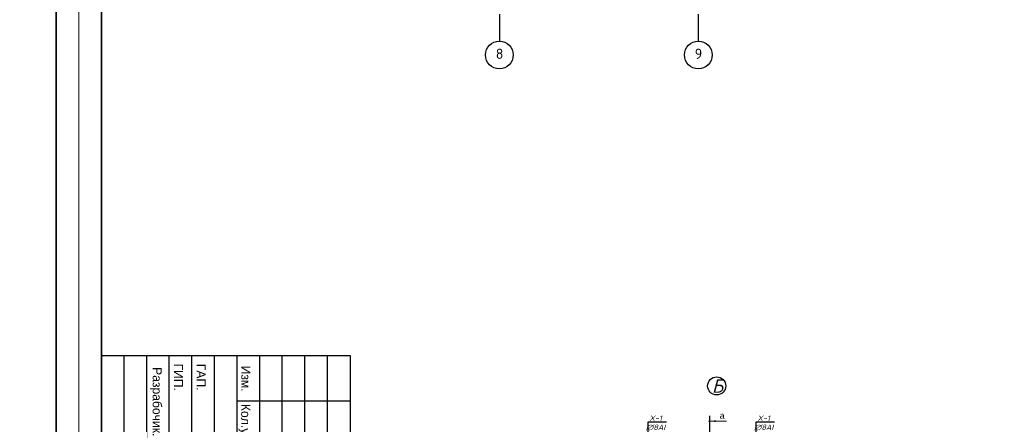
# Model space of a CAD drawing. Header units: millimetres. Extents: x -33345 to 4712671, y -3392 to 121473.
# Tile 1047 of 1056: x 4189316 to 4211096, y 61983 to 70922. Entities that reach past the tile are written whole.
import ezdxf
from ezdxf import colors
from ezdxf.entities.mleader import LeaderData, LeaderLine
from ezdxf.math import Vec2, Vec3

# ---------------------------------------------------------------- set-up
doc = ezdxf.new("R2010")
doc.units = ezdxf.units.MM
doc.linetypes.add('CENTER2', pattern=[28.575, 19.05, -3.175, 3.175, -3.175])
doc.linetypes.add('ГОСТ 2.303 5', pattern=[24, 20, -1.5, 1, -1.5])
for name, color, linetype in [('00-Axes', 1, 'CENTER2'), ('_линия', 7, 'Continuous'), ('СПДС_СИМВОЛЫ', 7, 'Continuous')]:
    doc.layers.add(name, color=color, linetype=linetype)
doc.layers.add('СПДС_w-выноски', color=1, linetype='Continuous', lineweight=0)
doc.layers.add('Текст', color=7, linetype='Continuous', lineweight=20)
doc.styles.add('_text', font='isocpeui.ttf')
doc.styles.add('GOST 2.304', font='isocpeui.ttf')
doc.styles.add('ISOCPEUR_1.00', font='isocpeui.ttf')
doc.styles.get("Standard").update_dxf_attribs({"font": 'arial.ttf'})
doc.styles.add('X-U-RW-01$0$StyleROMANS', font='GOTHIC.TTF')

# ---------------------------------------------------------------- blocks, each defined once
blk = doc.blocks.new('srhet')
at = {"lineweight": 20}
blk.add_lwpolyline([(-49807960, 24193266), (-49748560, 24193266), (-49748560, 24235266), (-49807960, 24235266)], close=True, dxfattribs=at)
at = {"lineweight": 35}
blk.add_lwpolyline([(-49805960, 24193766), (-49749060, 24193766), (-49749060, 24234766), (-49805960, 24234766)], close=True, dxfattribs=at)
blk = doc.blocks.new('medgor')
at = {"ltscale": 25}
for p, q in [((-44011134, 22929075), (-44011134, 22934575)), ((-44010134, 22932075), (-44010134, 22934575)), ((-44004634, 22934075), (-44011134, 22934075)), ((-43992634, 22933575), (-44011134, 22933575)), ((-44004634, 22933075), (-44011134, 22933075)), ((-44004634, 22932575), (-44011134, 22932575)), ((-43992634, 22932075), (-44011134, 22932075)), ((-44004634, 22931575), (-44011134, 22931575)), ((-44004634, 22931075), (-44011134, 22931075)), ((-43992634, 22930575), (-44011134, 22930575)), ((-44004634, 22930075), (-44011134, 22930075)), ((-44004634, 22929575), (-44011134, 22929575))]:
    blk.add_line(p, q, dxfattribs=at)
blk.add_lwpolyline([(-44011134, 22934575), (-43992634, 22934575), (-43992634, 22929075), (-44011134, 22929075)], close=True, dxfattribs=at)
at = {"layer": 'Текст', "char_height": 200, "width": 748.42, "attachment_point": 8, "style": 'X-U-RW-01$0$StyleROMANS'}
for s, insert in [('Изм.', (-44010625, 22932165)), ('Кол.уч.', (-44009625, 22932105)), ('ГАП.', (-44010657, 22931178)), ('ГИП.', (-44010657, 22930678)), ('Разрабочик.', (-44010114, 22930147))]:
    blk.add_mtext(s, dxfattribs=dict(at, insert=insert))
blk = doc.blocks.new('_ArchTick')
at = {"color": 0, "linetype": 'ByBlock', "const_width": 0.15}
blk.add_lwpolyline([(-0.5, -0.5), (0.5, 0.5)], dxfattribs=at)
blk = doc.blocks.new('увклооп')
at = {"layer": 'СПДС_w-выноски', "color": 0, "linetype": 'Continuous', "lineweight": 9, "ltscale": 4}
for q in [(4115911.6, 1492931.9), (4116111.6, 1492931.9)]:
    blk.add_line((4115932.1, 1492931.9), q, dxfattribs=at)
at = {"layer": 'СПДС_w-выноски', "color": 0, "linetype": 'Continuous', "lineweight": 9, "ltscale": 4, "const_width": 14}
blk.add_lwpolyline([(4115925.1, 1492991.9), (4115925.1, 1492791.9)], dxfattribs=at)
at = {"layer": 'СПДС_w-выноски', "color": 0, "linetype": 'Continuous', "lineweight": 9, "ltscale": 4}
blk.add_solid([(4115932.1, 1492931.9), (4115992.2, 1492942), (4115992.2, 1492921.9)], dxfattribs=at)
at = {"layer": 'СПДС_СИМВОЛЫ', "linetype": 'Continuous', "lineweight": 25, "ltscale": 100}
blk.add_circle((4116003.8, 1493320.9), 100, dxfattribs=at)
at = {"insert": (4115951.3, 1493395.2), "char_height": 150, "width": 279.949, "attachment_point": 1, "style": 'GOST 2.304'}
blk.add_mtext('Б', dxfattribs=at)
at = {"insert": (4116037.1, 1493029.3), "char_height": 70, "width": 47.719, "attachment_point": 1}
blk.add_mtext('а', dxfattribs=at)
ml = blk.add_multileader_mtext('Standard')
ml.set_content('X-1\\P∅8AI', color=256, style='_text')
ml.set_leader_properties()
ml.set_arrow_properties(name='ARCHTICK')
ml.build(insert=Vec2(0, 0))
ml.multileader.update_dxf_attribs({"text_left_attachment_type": 6, "text_right_attachment_type": 6, "dogleg_length": 0.072, "arrow_head_size": 50})
ctx = ml.context
ctx.base_point, ctx.char_height, ctx.arrow_head_size, ctx.landing_gap_size, ctx.plane_origin = Vec3(4115244.9, 1492922.6), 60, 50, 0.4, Vec3(4115594.8, 1492586.9)
ctx.left_attachment, ctx.right_attachment, ctx.text_align_type = 6, 6, 1
notes = []
notes.append((ctx, [(0, (1, 1, 0), (4115244.8, 1492922.6), (1, 0), 0.072, [(1, [(4115244.8, 1492486.9), (4115244.8, 1492686.9)], 0, [])])]))
ctx.mtext.insert, ctx.mtext.alignment, ctx.mtext.flow_direction = Vec3(4115329.2, 1492994.6), 2, 5
ml = blk.add_multileader_mtext('Standard')
ml.set_content('X-1\\P∅8AI', color=256, style='_text')
ml.set_leader_properties()
ml.set_arrow_properties(name='ARCHTICK')
ml.build(insert=Vec2(0, 0))
ml.multileader.update_dxf_attribs({"text_left_attachment_type": 6, "text_right_attachment_type": 6, "dogleg_length": 0.072, "arrow_head_size": 50})
ctx = ml.context
ctx.base_point, ctx.char_height, ctx.arrow_head_size, ctx.landing_gap_size, ctx.plane_origin = Vec3(4116439.9, 1492922.6), 60, 50, 0.4, Vec3(4116789.8, 1492586.9)
ctx.left_attachment, ctx.right_attachment, ctx.text_align_type = 6, 6, 1
notes.append((ctx, [(0, (1, 1, 0), (4116439.8, 1492922.6), (1, 0), 0.072, [(1, [(4116439.8, 1492486.9), (4116439.8, 1492686.9)], 0, [])])]))
ctx.mtext.insert, ctx.mtext.alignment, ctx.mtext.flow_direction = Vec3(4116524.2, 1492994.6), 2, 5
for ctx, leaders in notes:
    for number, flags, end, landing, length, lines in leaders:
        leader = LeaderData()
        leader.index, (leader.has_last_leader_line, leader.has_dogleg_vector, leader.attachment_direction) = number, flags
        leader.last_leader_point, leader.dogleg_vector, leader.dogleg_length = Vec3(end), Vec3(landing), length
        for number, points, colour, breaks in lines:
            line = LeaderLine()
            line.index, line.vertices, line.color, line.breaks = number, Vec3.list(points), colors.encode_raw_color(colour), breaks
            leader.lines.append(line)
        ctx.leaders.append(leader)

msp = doc.modelspace()

# ---------------------------------------------------------------- linework, layer by layer
at = {"layer": '00-Axes', "color": 251, "linetype": 'ГОСТ 2.303 5', "ltscale": 50, "true_color": 0x636466, "elevation": -3946408475.726}
for points in [[(4199926.162, 96244.895), (4199926.162, 70448.822)], [(4204326.162, 96244.895), (4204326.162, 70448.822)]]:
    msp.add_lwpolyline(points, dxfattribs=at)
at = {"layer": '00-Axes', "color": 219, "linetype": 'ByBlock', "ltscale": 100, "true_color": 0x642165}
for centre in [(4199926.162, 70142.862, -3946408475.726), (4204326.162, 70142.862, -3946408475.726)]:
    msp.add_circle(centre, 305.96, dxfattribs=at)

# ---------------------------------------------------------------- block references
at = {"rotation": 270}
msp.add_blockref('medgor', (-18737949.506, -43947632.783), dxfattribs=at)
at = {"color": 5, "lineweight": 30, "xscale": 2, "yscale": 2, "zscale": 2}
msp.add_blockref('увклооп', (-4027274.398, -2923810.897), dxfattribs=at)
at = {"layer": '_линия', "color": 18, "lineweight": 0, "rotation": 270}
for p in [(-20044640.753, -49704059.044), (-20002640.753, -49704059.044)]:
    msp.add_blockref('srhet', p, dxfattribs=at)

# ---------------------------------------------------------------- texts
at = {"layer": '00-Axes', "color": 219, "linetype": 'ByBlock', "ltscale": 100, "true_color": 0x642165, "char_height": 226.05869, "attachment_point": 1, "style": 'ISOCPEUR_1.00'}
for s, insert in [('\\pxqc;{\\fISOCPEUR|b0|i0|c204|p34;8}', (4199544.995, 70282.667, -3946408475.726)), ('\\pxqc;{\\fISOCPEUR|b0|i0|c204|p34;9}', (4203944.995, 70282.667, -3946408475.726))]:
    msp.add_mtext_dynamic_manual_height_columns(s, width=772.47909, gutter_width=706.433, heights=[0], dxfattribs=dict(at, insert=insert))

doc.saveas('drawing.dxf')
